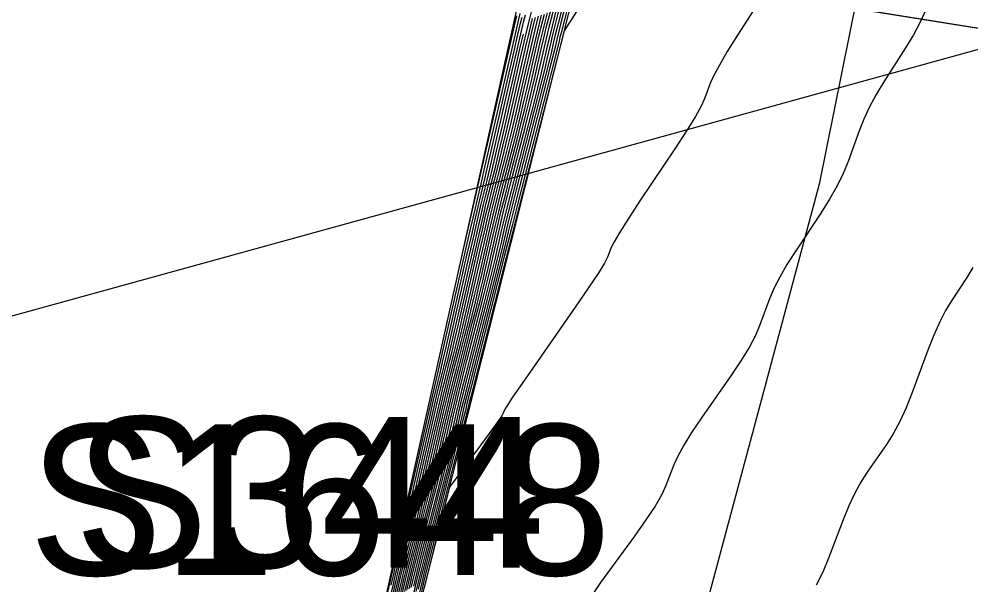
# Model space of a CAD drawing. Extents: x 1724534 to 1727318, y 657156 to 660047.
# Drawn here: x 1725590.29 to 1725615.54, y 659719.24 to 659734.26 of the extents above; entities that cross this region are included whole.
import ezdxf

# ---------------------------------------------------------------- set-up
doc = ezdxf.new("R2010")
doc.units = 0
for name, color, linetype in [('SURVEY - CONTOURS - Index with Text', 7, 'Continuous'), ('SURVEY - CONTOURS - Intermediate with optional Text', 7, 'Continuous'), ('SURVEY - DRAINAGE - Area Shapes', 7, 'Continuous'), ('SURVEY - DRAINAGE - Storm Sewer Text', 7, 'Continuous'), ('SURVEY - DTM - Breaklines', 7, 'Continuous'), ('SURVEY - DTM - Breaklines - Points - Numbers', 7, 'Continuous'), ('SURVEY - NON-TRANSPORTATION - Features', 7, 'Continuous'), ('SURVEY - NON-TRANSPORTATION - Features - Points - Numbers', 7, 'Continuous'), ('SURVEY - UTILITIES - Fiber Optic Cable (Underground) with Text', 7, 'Continuous')]:
    doc.layers.add(name, color=color, linetype=linetype)

msp = doc.modelspace()

# ---------------------------------------------------------------- linework, layer by layer
at = {"layer": 'SURVEY - CONTOURS - Index with Text'}
for points in [[(1725606.529, 659736.741), (1725604.751, 659733.946), (1725603.479, 659728.979), (1725603.374, 659728.56), (1725602.269, 659724.234), (1725602.241, 659724.119), (1725602.194, 659723.924), (1725601.039, 659719.385), (1725601.008, 659719.258), (1725600.98, 659719.136), (1725600.766, 659718.286), (1725599.817, 659714.547), (1725599.49, 659713.236)], [(1725604.541, 659734.517), (1725604.357, 659733.777), (1725604.301, 659733.541), (1725604.185, 659733.032), (1725604.13, 659732.798), (1725603.949, 659732.073), (1725603.333, 659729.662), (1725603.23, 659729.251), (1725603.149, 659728.922), (1725603.091, 659728.675), (1725602.967, 659728.126), (1725602.909, 659727.881), (1725602.83, 659727.557), (1725602.607, 659726.674), (1725602.13, 659724.805), (1725602.029, 659724.398), (1725601.947, 659724.065), (1725601.887, 659723.807), (1725601.754, 659723.219), (1725601.694, 659722.963), (1725601.614, 659722.635), (1725601.396, 659721.767), (1725600.933, 659719.947), (1725600.832, 659719.543), (1725600.751, 659719.207)], [(1725600.463, 659719.029), (1725600.553, 659719.413), (1725600.639, 659719.77), (1725600.722, 659720.101), (1725600.938, 659720.946), (1725601.02, 659721.274), (1725601.105, 659721.626), (1725601.194, 659722.001), (1725601.285, 659722.4), (1725601.534, 659723.495), (1725601.626, 659723.895), (1725601.715, 659724.276), (1725601.803, 659724.637), (1725601.889, 659724.977), (1725602.115, 659725.86), (1725602.2, 659726.199), (1725602.286, 659726.555), (1725602.374, 659726.926), (1725602.464, 659727.314), (1725602.704, 659728.37), (1725602.794, 659728.76), (1725602.883, 659729.137), (1725602.972, 659729.501), (1725603.061, 659729.853), (1725603.297, 659730.774), (1725603.385, 659731.124), (1725603.473, 659731.482), (1725603.56, 659731.85), (1725603.647, 659732.228), (1725603.879, 659733.245), (1725603.967, 659733.624), (1725604.056, 659733.997), (1725604.146, 659734.365)], [(1725600.174, 659718.851), (1725600.274, 659719.283), (1725600.346, 659719.593), (1725600.392, 659719.782), (1725600.479, 659720.124), (1725600.525, 659720.312), (1725600.596, 659720.617), (1725600.694, 659721.04), (1725600.817, 659721.581), (1725601.18, 659723.182), (1725601.304, 659723.725), (1725601.402, 659724.154), (1725601.476, 659724.468), (1725601.525, 659724.667), (1725601.622, 659725.046), (1725601.67, 659725.244), (1725601.743, 659725.552), (1725601.84, 659725.972), (1725601.961, 659726.503), (1725602.316, 659728.066), (1725602.438, 659728.599), (1725602.536, 659729.024), (1725602.611, 659729.341), (1725602.663, 659729.551), (1725602.769, 659729.967), (1725602.821, 659730.175), (1725602.894, 659730.487), (1725602.991, 659730.903), (1725603.11, 659731.423), (1725603.458, 659732.949), (1725603.577, 659733.471), (1725603.667, 659733.857)]]:
    msp.add_lwpolyline(points, dxfattribs=at)
at = {"layer": 'SURVEY - CONTOURS - Intermediate with optional Text'}
for points in [[(1725605.839, 659738.467), (1725604.668, 659733.899), (1725604.638, 659733.778), (1725604.615, 659733.676), (1725604.401, 659732.832), (1725603.508, 659729.341), (1725603.401, 659728.918), (1725603.369, 659728.775), (1725603.153, 659727.92), (1725602.279, 659724.495), (1725602.17, 659724.057), (1725602.128, 659723.874), (1725602.021, 659723.443), (1725601.056, 659719.648), (1725600.944, 659719.194), (1725600.893, 659718.971), (1725600.783, 659718.525), (1725599.776, 659714.555), (1725599.087, 659711.793), (1725598.753, 659710.445), (1725598.659, 659710.053), (1725597.596, 659705.779), (1725597.458, 659705.207), (1725596.393, 659700.922)], [(1725605.523, 659737.794), (1725604.589, 659734.144), (1725604.513, 659733.838), (1725604.47, 659733.66), (1725604.4, 659733.354), (1725604.358, 659733.177), (1725604.175, 659732.452), (1725603.478, 659729.726), (1725603.292, 659728.986), (1725603.246, 659728.796), (1725603.168, 659728.451), (1725603.123, 659728.263), (1725602.941, 659727.537), (1725602.261, 659724.873), (1725602.076, 659724.133), (1725602.029, 659723.932), (1725601.941, 659723.546), (1725601.894, 659723.347), (1725601.713, 659722.622), (1725601.05, 659720.018), (1725600.866, 659719.278), (1725600.816, 659719.066)], [(1725605.534, 659737.554), (1725604.665, 659734.165), (1725604.554, 659733.719), (1725604.507, 659733.515), (1725604.398, 659733.076), (1725603.438, 659729.319), (1725603.324, 659728.857), (1725603.268, 659728.613), (1725603.156, 659728.159), (1725602.216, 659724.471), (1725602.099, 659723.994), (1725602.035, 659723.71), (1725601.92, 659723.241), (1725601, 659719.621), (1725600.924, 659719.314), (1725600.88, 659719.13)], [(1725610.159, 659735.104), (1725609.349, 659733.832), (1725609.077, 659733.396), (1725608.866, 659733.041), (1725608.718, 659732.766), (1725608.632, 659732.573), (1725608.484, 659732.166), (1725608.393, 659731.967), (1725608.229, 659731.677), (1725607.992, 659731.294), (1725607.682, 659730.82), (1725606.76, 659729.432), (1725606.453, 659728.964), (1725606.224, 659728.603), (1725606.072, 659728.347), (1725605.997, 659728.197), (1725605.902, 659727.94), (1725605.821, 659727.784), (1725605.65, 659727.51), (1725605.389, 659727.118), (1725605.038, 659726.609), (1725603.634, 659724.59), (1725603.382, 659724.222), (1725603.225, 659723.988), (1725603.165, 659723.888), (1725603.131, 659723.798), (1725603.094, 659723.733), (1725603.007, 659723.605), (1725602.872, 659723.415), (1725602.687, 659723.161), (1725601.711, 659721.831), (1725601.043, 659719.205)], [(1725604.62, 659734.548), (1725604.435, 659733.808), (1725604.385, 659733.6), (1725604.292, 659733.193), (1725604.244, 659732.988), (1725604.062, 659732.262), (1725603.405, 659729.694), (1725603.221, 659728.954), (1725603.169, 659728.735), (1725603.067, 659728.288), (1725603.016, 659728.072), (1725602.835, 659727.346), (1725602.196, 659724.839), (1725602.012, 659724.099), (1725601.958, 659723.869), (1725601.847, 659723.382), (1725601.794, 659723.155), (1725601.614, 659722.429), (1725600.992, 659719.983), (1725600.888, 659719.569), (1725600.808, 659719.242), (1725600.752, 659719.002)], [(1725614.352, 659734.527), (1725614.194, 659734.182), (1725614.012, 659733.838), (1725613.807, 659733.497), (1725613.23, 659732.591), (1725613.027, 659732.255), (1725612.85, 659731.927), (1725612.699, 659731.608), (1725612.575, 659731.297), (1725612.279, 659730.479), (1725612.151, 659730.163), (1725611.988, 659729.83), (1725611.79, 659729.48), (1725611.557, 659729.112), (1725610.89, 659728.109), (1725610.659, 659727.747), (1725610.467, 659727.414), (1725610.313, 659727.11), (1725610.198, 659726.836), (1725609.941, 659726.142), (1725609.821, 659725.862), (1725609.652, 659725.544), (1725609.435, 659725.186), (1725609.169, 659724.788), (1725608.395, 659723.677), (1725608.131, 659723.286), (1725607.92, 659722.948), (1725607.762, 659722.662), (1725607.657, 659722.429), (1725607.447, 659721.876), (1725607.336, 659721.637), (1725607.16, 659721.334), (1725606.919, 659720.968), (1725606.613, 659720.538), (1725605.709, 659719.307), (1725605.369, 659718.79)], [(1725598.876, 659713.817), (1725599.108, 659714.797), (1725600.194, 659719.591), (1725600.291, 659720.011), (1725601.28, 659724.367), (1725601.306, 659724.481), (1725601.352, 659724.67), (1725602.224, 659728.502), (1725602.395, 659729.245), (1725602.424, 659729.369), (1725602.453, 659729.482), (1725602.547, 659729.889), (1725602.649, 659730.334), (1725603.446, 659733.829), (1725603.546, 659734.257), (1725603.585, 659734.406)], [(1725600.117, 659718.815), (1725600.218, 659719.257), (1725600.287, 659719.558), (1725600.326, 659719.719), (1725600.388, 659719.96), (1725600.426, 659720.119), (1725600.495, 659720.415), (1725600.594, 659720.848), (1725600.723, 659721.418), (1725601.109, 659723.12), (1725601.239, 659723.691), (1725601.34, 659724.129), (1725601.411, 659724.434), (1725601.452, 659724.605), (1725601.523, 659724.883), (1725601.564, 659725.052), (1725601.634, 659725.352), (1725601.733, 659725.781), (1725601.86, 659726.34), (1725602.239, 659728.005), (1725602.367, 659728.566), (1725602.467, 659729.001), (1725602.539, 659729.309), (1725602.583, 659729.49), (1725602.664, 659729.805), (1725602.708, 659729.985), (1725602.779, 659730.288), (1725602.877, 659730.713), (1725603.002, 659731.262), (1725603.373, 659732.89), (1725603.499, 659733.44), (1725603.599, 659733.871), (1725603.672, 659734.183), (1725603.719, 659734.374)], [(1725600.162, 659719.231), (1725600.229, 659719.523), (1725600.26, 659719.655), (1725600.296, 659719.796), (1725600.327, 659719.927), (1725600.393, 659720.213), (1725600.494, 659720.656), (1725600.63, 659721.254), (1725601.039, 659723.057), (1725601.175, 659723.657), (1725601.277, 659724.105), (1725601.345, 659724.4), (1725601.379, 659724.543), (1725601.425, 659724.72), (1725601.458, 659724.861), (1725601.525, 659725.151), (1725601.626, 659725.59), (1725601.76, 659726.178), (1725602.161, 659727.945), (1725602.296, 659728.534), (1725602.397, 659728.978), (1725602.467, 659729.277), (1725602.504, 659729.43), (1725602.558, 659729.644), (1725602.595, 659729.795), (1725602.663, 659730.088), (1725602.763, 659730.524), (1725602.895, 659731.101), (1725603.289, 659732.83), (1725603.421, 659733.41), (1725603.523, 659733.85), (1725603.593, 659734.152), (1725603.633, 659734.315)], [(1725600.232, 659718.886), (1725600.405, 659719.629), (1725600.458, 659719.846), (1725600.571, 659720.289), (1725600.624, 659720.504), (1725600.698, 659720.819), (1725600.794, 659721.232), (1725600.911, 659721.745), (1725601.251, 659723.245), (1725601.368, 659723.759), (1725601.465, 659724.178), (1725601.542, 659724.502), (1725601.598, 659724.729), (1725601.72, 659725.209), (1725601.776, 659725.435), (1725601.852, 659725.753), (1725601.947, 659726.163), (1725602.061, 659726.665), (1725602.509, 659728.631), (1725602.606, 659729.046), (1725602.683, 659729.373), (1725602.742, 659729.611), (1725602.875, 659730.128), (1725602.933, 659730.364), (1725603.01, 659730.686), (1725603.105, 659731.092), (1725603.217, 659731.584), (1725603.542, 659733.008), (1725603.655, 659733.501), (1725603.751, 659733.913), (1725603.83, 659734.243), (1725603.892, 659734.492)], [(1725600.29, 659718.922), (1725600.385, 659719.335), (1725600.463, 659719.664), (1725600.524, 659719.91), (1725600.663, 659720.453), (1725600.723, 659720.697), (1725600.8, 659721.02), (1725600.894, 659721.425), (1725601.004, 659721.909), (1725601.321, 659723.307), (1725601.432, 659723.793), (1725601.528, 659724.203), (1725601.607, 659724.535), (1725601.67, 659724.791), (1725601.819, 659725.372), (1725601.882, 659725.626), (1725601.96, 659725.953), (1725602.054, 659726.354), (1725602.162, 659726.827), (1725602.471, 659728.188), (1725602.58, 659728.663), (1725602.675, 659729.069), (1725602.756, 659729.405), (1725602.822, 659729.672), (1725602.98, 659730.29), (1725603.046, 659730.554), (1725603.126, 659730.885), (1725603.219, 659731.282), (1725603.325, 659731.745), (1725603.626, 659733.067), (1725603.733, 659733.532), (1725603.827, 659733.934), (1725603.909, 659734.274)], [(1725600.347, 659718.958), (1725600.441, 659719.361), (1725600.522, 659719.7), (1725600.59, 659719.973), (1725600.754, 659720.617), (1725600.822, 659720.889), (1725600.902, 659721.222), (1725600.994, 659721.617), (1725601.098, 659722.073), (1725601.392, 659723.37), (1725601.497, 659723.827), (1725601.59, 659724.227), (1725601.672, 659724.569), (1725601.743, 659724.853), (1725601.917, 659725.535), (1725601.988, 659725.817), (1725602.069, 659726.154), (1725602.161, 659726.545), (1725602.263, 659726.99), (1725602.549, 659728.249), (1725602.651, 659728.696), (1725602.744, 659729.092), (1725602.828, 659729.437), (1725602.902, 659729.732), (1725603.086, 659730.451), (1725603.159, 659730.744), (1725603.241, 659731.084), (1725603.333, 659731.471), (1725603.432, 659731.906), (1725603.711, 659733.127), (1725603.811, 659733.563), (1725603.903, 659733.955), (1725603.988, 659734.304)], [(1725600.405, 659718.993), (1725600.497, 659719.387), (1725600.581, 659719.735), (1725600.656, 659720.037), (1725600.846, 659720.781), (1725600.921, 659721.082), (1725601.004, 659721.424), (1725601.094, 659721.809), (1725601.561, 659723.861), (1725601.653, 659724.251), (1725601.738, 659724.603), (1725601.816, 659724.915), (1725602.016, 659725.697), (1725602.094, 659726.008), (1725602.178, 659726.354), (1725602.267, 659726.736), (1725602.723, 659728.728), (1725602.814, 659729.114), (1725602.9, 659729.469), (1725602.981, 659729.793), (1725603.191, 659730.612), (1725603.272, 659730.934), (1725603.357, 659731.283), (1725603.446, 659731.661), (1725603.889, 659733.593), (1725603.98, 659733.976), (1725604.067, 659734.335)], [(1725600.52, 659719.064), (1725600.609, 659719.439), (1725600.698, 659719.806), (1725600.788, 659720.164), (1725601.029, 659721.11), (1725601.119, 659721.467), (1725601.207, 659721.828), (1725601.294, 659722.194), (1725601.379, 659722.564), (1725601.604, 659723.557), (1725601.69, 659723.929), (1725601.778, 659724.3), (1725601.869, 659724.67), (1725601.962, 659725.04), (1725602.213, 659726.023), (1725602.306, 659726.39), (1725602.395, 659726.755), (1725602.481, 659727.117), (1725602.564, 659727.477), (1725602.781, 659728.431), (1725602.865, 659728.792), (1725602.952, 659729.16), (1725603.044, 659729.534), (1725603.14, 659729.914), (1725603.402, 659730.935), (1725603.498, 659731.313), (1725603.588, 659731.682), (1725603.674, 659732.04), (1725603.755, 659732.388), (1725603.964, 659733.304), (1725604.045, 659733.655), (1725604.132, 659734.018), (1725604.225, 659734.395)], [(1725600.578, 659719.1), (1725600.665, 659719.465), (1725600.757, 659719.841), (1725600.854, 659720.228), (1725601.121, 659721.274), (1725601.218, 659721.659), (1725601.309, 659722.03), (1725601.394, 659722.386), (1725601.473, 659722.728), (1725601.675, 659723.619), (1725601.754, 659723.963), (1725601.841, 659724.324), (1725601.934, 659724.704), (1725602.035, 659725.102), (1725602.312, 659726.186), (1725602.412, 659726.582), (1725602.504, 659726.956), (1725602.588, 659727.308), (1725602.665, 659727.639), (1725602.859, 659728.492), (1725602.936, 659728.825), (1725603.022, 659729.183), (1725603.117, 659729.566), (1725603.22, 659729.974), (1725603.508, 659731.097), (1725603.611, 659731.503), (1725603.704, 659731.881), (1725603.788, 659732.23), (1725603.862, 659732.549), (1725604.048, 659733.364), (1725604.123, 659733.685), (1725604.208, 659734.039), (1725604.304, 659734.426)], [(1725600.635, 659719.136), (1725600.721, 659719.491), (1725600.815, 659719.877), (1725601.213, 659721.438), (1725601.317, 659721.852), (1725601.411, 659722.232), (1725601.494, 659722.578), (1725601.566, 659722.891), (1725601.746, 659723.682), (1725601.819, 659723.997), (1725601.903, 659724.349), (1725602, 659724.738), (1725602.107, 659725.164), (1725602.41, 659726.349), (1725602.518, 659726.773), (1725602.613, 659727.156), (1725602.695, 659727.499), (1725602.765, 659727.801), (1725602.936, 659728.553), (1725603.007, 659728.857), (1725603.091, 659729.205), (1725603.189, 659729.598), (1725603.3, 659730.034), (1725603.613, 659731.258), (1725603.724, 659731.693), (1725603.82, 659732.08), (1725603.902, 659732.419), (1725603.97, 659732.71), (1725604.132, 659733.423), (1725604.201, 659733.716), (1725604.284, 659734.06), (1725604.383, 659734.456)], [(1725600.693, 659719.171), (1725600.776, 659719.517), (1725600.874, 659719.912), (1725601.304, 659721.603), (1725601.416, 659722.044), (1725601.512, 659722.433), (1725601.594, 659722.77), (1725601.66, 659723.055), (1725601.816, 659723.744), (1725601.883, 659724.031), (1725601.966, 659724.373), (1725602.065, 659724.772), (1725602.18, 659725.226), (1725602.509, 659726.512), (1725602.624, 659726.964), (1725602.721, 659727.357), (1725602.802, 659727.69), (1725602.866, 659727.964), (1725603.014, 659728.614), (1725603.078, 659728.889), (1725603.161, 659729.228), (1725603.379, 659730.095), (1725603.719, 659731.419), (1725603.836, 659731.883), (1725603.936, 659732.279), (1725604.016, 659732.609), (1725604.077, 659732.871), (1725604.217, 659733.482), (1725604.279, 659733.746), (1725604.361, 659734.081), (1725604.462, 659734.487)], [(1725601.975, 659727.686), (1725603.46, 659734.198), (1725603.497, 659734.351)], [(1725615.588, 659727.666), (1725615.432, 659727.405), (1725615.02, 659726.785), (1725614.865, 659726.529), (1725614.71, 659726.225), (1725614.555, 659725.873), (1725614.398, 659725.474), (1725613.981, 659724.345), (1725613.821, 659723.941), (1725613.654, 659723.577), (1725613.48, 659723.253), (1725613.299, 659722.968), (1725612.807, 659722.262), (1725612.627, 659721.982), (1725612.458, 659721.674), (1725612.299, 659721.336), (1725612.149, 659720.97), (1725611.764, 659719.953), (1725611.61, 659719.582), (1725611.437, 659719.231)]]:
    msp.add_lwpolyline(points, dxfattribs=at)
at = {"layer": 'SURVEY - DRAINAGE - Area Shapes'}
for points in [[(1725496.032, 659791.425), (1725595.449, 659823.409), (1725690.966, 659796.106), (1725676.22, 659724.326), (1725483.401, 659755.229)], [(1725457.865, 659006.777), (1725413.857, 659016.262), (1725297.605, 659050.843), (1725314.042, 659296.608), (1725386.76, 659493.901), (1725483.401, 659755.229), (1725623.949, 659732.704), (1725676.22, 659724.326), (1725634.82, 659466.017), (1725543.324, 659353.721), (1725499.683, 659185.923), (1725479.088, 659106.738)]]:
    msp.add_lwpolyline(points, close=True, dxfattribs=at)
at = {"layer": 'SURVEY - DRAINAGE - Storm Sewer Text'}
msp.add_lwpolyline([(1725626.986, 659736.571), (1725558.552, 659717.667), (1725545.394, 659664.567)], dxfattribs=at)
at = {"layer": 'SURVEY - DTM - Breaklines'}
msp.add_lwpolyline([(1725548.52, 659521.481), (1725556.845, 659545.065), (1725562.116, 659569.482), (1725564.828, 659594.513), (1725575.937, 659617.765), (1725582.317, 659641.569), (1725587.744, 659666.22), (1725593.428, 659690.724), (1725599.084, 659714.698), (1725604.574, 659739.361), (1725605.919, 659744.429), (1725611.764, 659762.844), (1725613.112, 659786.858), (1725615.798, 659788.854), (1725620.104, 659809.038)], dxfattribs=at)
at = {"layer": 'SURVEY - NON-TRANSPORTATION - Features'}
msp.add_lwpolyline([(1725569.664, 659593.303), (1725577.056, 659617.422), (1725582.603, 659641.503), (1725588.069, 659666.147), (1725593.908, 659690.609), (1725599.872, 659714.501), (1725606.018, 659738.998), (1725607.394, 659744.026), (1725612.585, 659762.615), (1725617.711, 659786.227), (1725616.679, 659788.487), (1725620.281, 659809.007)], dxfattribs=at)
at = {"layer": 'SURVEY - UTILITIES - Fiber Optic Cable (Underground) with Text'}
msp.add_lwpolyline([(1725620.739, 659775.717), (1725611.515, 659729.876), (1725595.678, 659670.817), (1725588.852, 659637.987), (1725579.945, 659608.985), (1725572.052, 659574.699), (1725561.954, 659530.586), (1725538.949, 659448.715), (1725526.808, 659392.271), (1725505.744, 659313.434), (1725493.556, 659248.407)], dxfattribs=at)

# ---------------------------------------------------------------- texts
at = {"layer": 'SURVEY - DTM - Breaklines - Points - Numbers'}
msp.add_text('S344', height=4, dxfattribs=at).set_placement((1725591.748, 659719.698))
at = {"layer": 'SURVEY - NON-TRANSPORTATION - Features - Points - Numbers'}
msp.add_text('S1648', height=4, dxfattribs=at).set_placement((1725590.537, 659719.501))

doc.saveas('drawing.dxf')
